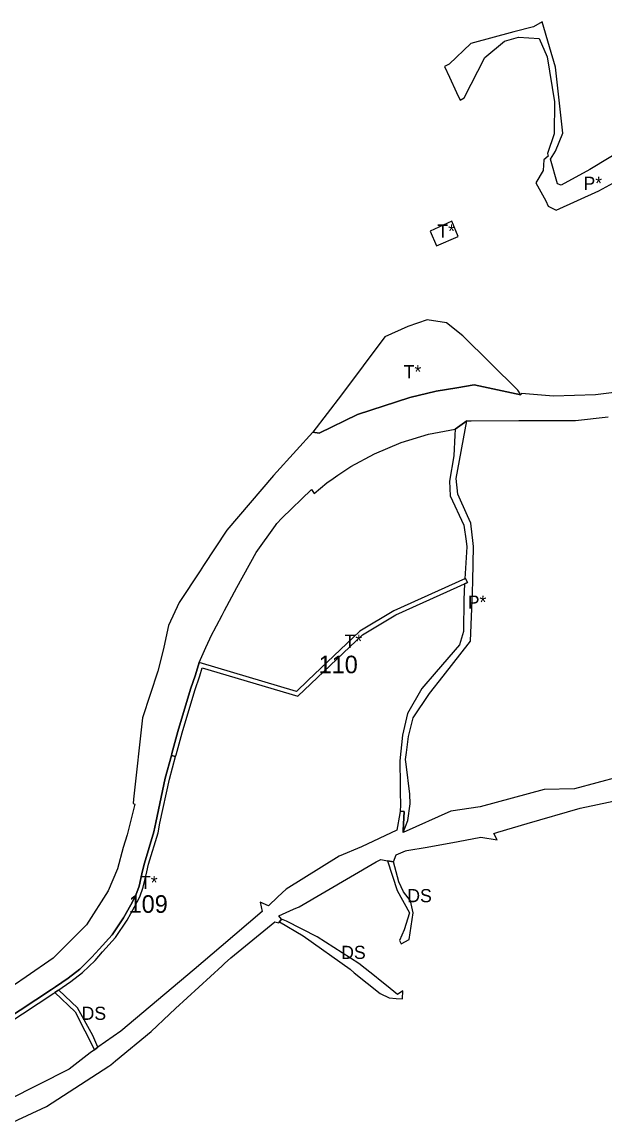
# Model space of a CAD drawing. Extents: x -477304 to -465641, y -1159113 to -1149285.
# Drawn here: x -475688 to -475290, y -1154760 to -1154008 of the extents above; entities that cross this region are included whole.
import ezdxf

# ---------------------------------------------------------------- set-up
doc = ezdxf.new("R2010")
doc.units = 0
for name, color, linetype in [('17', 7, 'Continuous'), ('22', 7, 'Continuous'), ('34', 7, 'Continuous'), ('35', 7, 'Continuous'), ('4', 7, 'Continuous'), ('60', 7, 'Continuous')]:
    doc.layers.add(name, color=color, linetype=linetype)

msp = doc.modelspace()

# ---------------------------------------------------------------- linework, layer by layer
at = {"layer": '17'}
for p, q in [((-475389.94, -1154154.67), (-475394.46, -1154144.33)), ((-475404.82, -1154161.05), (-475389.94, -1154154.67)), ((-475411.3, -1154211.55), (-475424.39, -1154216.08)), ((-475398.1, -1154213.77), (-475411.3, -1154211.55)), ((-475386.96, -1154222.62), (-475398.1, -1154213.77)), ((-475424.39, -1154216.08), (-475440.24, -1154223.22)), ((-475349.41, -1154259.78), (-475386.96, -1154222.62)), ((-475440.24, -1154223.22), (-475469.65, -1154262.94)), ((-475405, -1154260.27), (-475390.95, -1154258.02)), ((-475390.95, -1154258.02), (-475379.17, -1154256.16)), ((-475469.65, -1154262.94), (-475489.4, -1154288.4))]:
    msp.add_line(p, q, dxfattribs=at)
for points in [[(-475394.46, -1154144.33), (-475409.27, -1154151.06), (-475404.82, -1154161.05)], [(-475489.4, -1154288.4), (-475484.98, -1154288.97), (-475458.7, -1154276.34), (-475423.09, -1154264.6), (-475405, -1154260.27)], [(-475379.17, -1154256.16), (-475347.17, -1154262.92), (-475349.41, -1154259.78)]]:
    msp.add_lwpolyline(points, dxfattribs=at)
at = {"layer": '22'}
for p, q in [((-475280.05, -1154523.88), (-475310.58, -1154532.05)), ((-475331.3, -1154532.46), (-475375.05, -1154544.35)), ((-475310.58, -1154532.05), (-475331.3, -1154532.46)), ((-475375.05, -1154544.35), (-475395.04, -1154547.4)), ((-475429.82, -1154549), (-475431.95, -1154560.32)), ((-475429.68, -1154547.32), (-475429.82, -1154549)), ((-475426.94, -1154547.49), (-475429.68, -1154547.32)), ((-475395.04, -1154547.4), (-475427.71, -1154561.87)), ((-475431.95, -1154560.32), (-475455.98, -1154571.6)), ((-475411.21, -1154571.99), (-475390.13, -1154568.04)), ((-475390.13, -1154568.04), (-475374.47, -1154565.1)), ((-475374.47, -1154565.1), (-475363.31, -1154566.86)), ((-475365.72, -1154562.53), (-475362.85, -1154561.75)), ((-475363.31, -1154566.86), (-475365.72, -1154562.53)), ((-475432.33, -1154577.09), (-475425.96, -1154574.41)), ((-475425.96, -1154574.41), (-475425.04, -1154574.26)), ((-475425.04, -1154574.26), (-475411.21, -1154571.99)), ((-475498.66, -1154612.62), (-475446.01, -1154581.95)), ((-475446.01, -1154581.95), (-475442.82, -1154580.28)), ((-475442.82, -1154580.28), (-475438.27, -1154581.23)), ((-475507.56, -1154600.64), (-475513.24, -1154605.75)), ((-475502.6, -1154614.39), (-475498.66, -1154612.62)), ((-475512.1, -1154623.03), (-475510.77, -1154621.06)), ((-475512.53, -1154623.66), (-475512.1, -1154623.03)), ((-475570.44, -1154655.46), (-475620.42, -1154697.68)), ((-475620.42, -1154697.68), (-475636.1, -1154708.67)), ((-475638.45, -1154710.32), (-475641.33, -1154712.54)), ((-475636.1, -1154708.67), (-475638.45, -1154710.32)), ((-475627.32, -1154720.53), (-475624.11, -1154717.85))]:
    msp.add_line(p, q, dxfattribs=at)
for points in [[(-475306.77, -1154545.32), (-475275.56, -1154538.64), (-475251.41, -1154529.69)], [(-475362.85, -1154561.75), (-475342.89, -1154555.83), (-475306.77, -1154545.32)], [(-475427.71, -1154561.87), (-475427.52, -1154560.55), (-475426.94, -1154547.49)], [(-475455.98, -1154571.6), (-475471.24, -1154578.02), (-475507.56, -1154600.64)], [(-475438.27, -1154581.23), (-475434.11, -1154582.02), (-475432.33, -1154577.09)], [(-475513.24, -1154605.75), (-475519.65, -1154611.91), (-475525.38, -1154609.49), (-475523.85, -1154615.95), (-475551.93, -1154639.82), (-475570.44, -1154655.46)], [(-475510.77, -1154621.06), (-475512.61, -1154618.89), (-475502.6, -1154614.39)], [(-475549.66, -1154651.47), (-475545.41, -1154647.56), (-475515.27, -1154622.84), (-475512.53, -1154623.66)], [(-475624.11, -1154717.85), (-475599.77, -1154697.8), (-475587.13, -1154686.04), (-475583.04, -1154682.24), (-475551.2, -1154652.89), (-475549.66, -1154651.47)], [(-475641.33, -1154712.54), (-475655.75, -1154723.67), (-475697.53, -1154744.77)], [(-475694.3, -1154759.7), (-475671.25, -1154749.19), (-475628.72, -1154721.46), (-475627.32, -1154720.53)]]:
    msp.add_lwpolyline(points, dxfattribs=at)
at = {"layer": '34'}
for p, q in [((-475332.62, -1154008.15), (-475338.69, -1154011.34)), ((-475327.77, -1154025.17), (-475332.62, -1154008.15)), ((-475381.35, -1154022.83), (-475396.2, -1154036.98)), ((-475385.88, -1154060.01), (-475371.85, -1154032.49)), ((-475329.16, -1154031.92), (-475324.24, -1154062.71)), ((-475396.2, -1154036.98), (-475399.41, -1154038.47)), ((-475399.41, -1154038.47), (-475395.97, -1154045.86)), ((-475395.97, -1154045.86), (-475391.09, -1154056.33)), ((-475391.09, -1154056.33), (-475388.68, -1154061.5)), ((-475388.68, -1154061.5), (-475385.88, -1154060.01)), ((-475329.03, -1154097.97), (-475328.55, -1154099.87)), ((-475332.03, -1154109.71), (-475337.08, -1154117.98)), ((-475293.92, -1154123.61), (-475273.91, -1154112.63)), ((-475337.08, -1154117.98), (-475330.19, -1154130.33)), ((-475323.15, -1154136.62), (-475293.92, -1154123.61)), ((-475330.19, -1154130.33), (-475328.53, -1154133.94)), ((-475328.53, -1154133.94), (-475323.15, -1154136.62)), ((-475384.02, -1154280.68), (-475392.05, -1154286.27)), ((-475391.31, -1154320.09), (-475384.02, -1154280.68)), ((-475392.27, -1154290.39), (-475393.01, -1154304.62)), ((-475392.05, -1154286.27), (-475392.27, -1154290.39)), ((-475390.22, -1154330.86), (-475391.31, -1154320.09)), ((-475395.45, -1154331.87), (-475386.08, -1154351.85)), ((-475383.67, -1154345.65), (-475390.22, -1154330.86)), ((-475381.5, -1154350.56), (-475383.67, -1154345.65)), ((-475379.87, -1154364.5), (-475381.5, -1154350.56)), ((-475386.08, -1154351.85), (-475384.66, -1154362.87)), ((-475384.66, -1154362.87), (-475384.15, -1154366.81)), ((-475384.15, -1154366.81), (-475385.42, -1154388.65)), ((-475385.61, -1154392.02), (-475386.23, -1154402.7)), ((-475383.77, -1154391.2), (-475385.61, -1154392.02)), ((-475385.42, -1154388.65), (-475385, -1154388.46)), ((-475385, -1154388.46), (-475383.77, -1154391.2)), ((-475380.29, -1154397.64), (-475380.06, -1154389.98)), ((-475386.23, -1154402.7), (-475386.49, -1154424.56)), ((-475381.71, -1154431.19), (-475380.29, -1154397.64)), ((-475386.49, -1154424.56), (-475389.09, -1154433.61)), ((-475400.26, -1154454.99), (-475381.71, -1154431.19)), ((-475389.09, -1154433.61), (-475405.09, -1154452.11)), ((-475405.09, -1154452.11), (-475414.94, -1154463.49)), ((-475409.6, -1154467.02), (-475400.26, -1154454.99)), ((-475414.94, -1154463.49), (-475424.54, -1154480.52)), ((-475420.74, -1154483.48), (-475409.6, -1154467.02)), ((-475425.98, -1154512.01), (-475425.39, -1154507.29)), ((-475429.98, -1154513.02), (-475429.92, -1154516.42)), ((-475425.59, -1154515.22), (-475425.98, -1154512.01)), ((-475423.07, -1154535.69), (-475425.59, -1154515.22)), ((-475429.92, -1154516.42), (-475429.75, -1154525.83)), ((-475429.75, -1154525.83), (-475429.6, -1154534.18)), ((-475422.83, -1154542.23), (-475423.07, -1154535.69)), ((-475424.36, -1154553.72), (-475422.83, -1154542.23)), ((-475429.68, -1154547.32), (-475426.94, -1154547.49)), ((-475427.71, -1154561.87), (-475424.36, -1154553.72))]:
    msp.add_line(p, q, dxfattribs=at)
for points in [[(-475338.69, -1154011.34), (-475352.09, -1154014.95), (-475381.35, -1154022.83)], [(-475371.85, -1154032.49), (-475358.33, -1154021.18), (-475348.86, -1154018.62)], [(-475348.86, -1154018.62), (-475334.71, -1154019.5), (-475329.16, -1154031.92)], [(-475319.6, -1154119.7), (-475322.19, -1154118.77), (-475326.98, -1154101.79), (-475323.63, -1154096.48), (-475318.62, -1154084.07), (-475323.67, -1154039.05), (-475327.77, -1154025.17)], [(-475324.24, -1154062.71), (-475324.47, -1154084.47), (-475329.03, -1154097.97)], [(-475260.41, -1154084.94), (-475300.17, -1154108.93), (-475319.6, -1154119.7)], [(-475328.55, -1154099.87), (-475331.51, -1154102.22), (-475332.03, -1154109.71)], [(-475393.01, -1154304.62), (-475395.97, -1154321.77), (-475395.45, -1154331.87)], [(-475380.06, -1154389.98), (-475379.64, -1154366.5), (-475379.87, -1154364.5)], [(-475424.54, -1154480.52), (-475428.07, -1154495.4), (-475429.98, -1154513.02)], [(-475425.39, -1154507.29), (-475424.01, -1154496.24), (-475420.74, -1154483.48)], [(-475429.6, -1154534.18), (-475429.34, -1154543.12), (-475429.68, -1154547.32)], [(-475426.94, -1154547.49), (-475427.52, -1154560.55), (-475427.71, -1154561.87)]]:
    msp.add_lwpolyline(points, dxfattribs=at)
at = {"layer": '35'}
for p, q in [((-475405, -1154260.27), (-475423.09, -1154264.6)), ((-475390.95, -1154258.02), (-475405, -1154260.27)), ((-475296.27, -1154262.77), (-475324.89, -1154263.81)), ((-475392.05, -1154286.27), (-475384.02, -1154280.68)), ((-475384.02, -1154280.68), (-475381.15, -1154280.66)), ((-475309.84, -1154280.47), (-475287.6, -1154277.98)), ((-475428.95, -1154295.45), (-475410.21, -1154289.79)), ((-475410.21, -1154289.79), (-475392.05, -1154286.27)), ((-475447.26, -1154303.12), (-475428.95, -1154295.45)), ((-475500.36, -1154300.77), (-475516.26, -1154318.07)), ((-475463.43, -1154311.9), (-475447.26, -1154303.12)), ((-475472.14, -1154317.82), (-475463.43, -1154311.9)), ((-475516.26, -1154318.07), (-475548.04, -1154355.26)), ((-475479.85, -1154323.07), (-475475.44, -1154320.07)), ((-475475.44, -1154320.07), (-475472.14, -1154317.82)), ((-475510.38, -1154347.08), (-475490.2, -1154327.62)), ((-475490.2, -1154327.62), (-475488.4, -1154330.28)), ((-475488.4, -1154330.28), (-475479.85, -1154323.07)), ((-475548.04, -1154355.26), (-475563.87, -1154379.55)), ((-475527.96, -1154370.68), (-475514.86, -1154352.08)), ((-475541.24, -1154394.59), (-475527.96, -1154370.68)), ((-475563.87, -1154379.55), (-475566.27, -1154383.22)), ((-475549.57, -1154410.3), (-475541.24, -1154394.59)), ((-475551.26, -1154413.48), (-475549.57, -1154410.3)), ((-475558.94, -1154427.89), (-475551.26, -1154413.48)), ((-475562.27, -1154435.42), (-475559.72, -1154429.58)), ((-475559.72, -1154429.58), (-475558.94, -1154427.89)), ((-475591.13, -1154435.31), (-475592.8, -1154442.83)), ((-475567, -1154445.76), (-475562.27, -1154435.42)), ((-475592.8, -1154442.83), (-475595.24, -1154451.62)), ((-475569.44, -1154454.07), (-475567, -1154445.76)), ((-475595.24, -1154451.62), (-475605.62, -1154483.63)), ((-475572.8, -1154464.09), (-475569.44, -1154454.07)), ((-475581.55, -1154492.92), (-475572.8, -1154464.09)), ((-475585.56, -1154507.96), (-475581.55, -1154492.92)), ((-475585.9, -1154509.24), (-475585.56, -1154507.96)), ((-475590.07, -1154524.83), (-475585.9, -1154509.24)), ((-475596.63, -1154555), (-475590.07, -1154524.83)), ((-475610.84, -1154542.48), (-475616.12, -1154563.49)), ((-475597.88, -1154561.4), (-475596.63, -1154555)), ((-475616.12, -1154563.49), (-475618.75, -1154572.09)), ((-475604.38, -1154582.76), (-475597.88, -1154561.4)), ((-475618.75, -1154572.09), (-475622.82, -1154586.8)), ((-475605.63, -1154588.2), (-475604.38, -1154582.76)), ((-475438.27, -1154581.23), (-475431.63, -1154601.46)), ((-475622.82, -1154586.8), (-475629.01, -1154601.83)), ((-475607.99, -1154598.48), (-475605.63, -1154588.2)), ((-475610.2, -1154604.67), (-475607.99, -1154598.48)), ((-475427.38, -1154602.42), (-475430.63, -1154595.55)), ((-475613.66, -1154611.33), (-475610.2, -1154604.67)), ((-475431.63, -1154601.46), (-475423.34, -1154616.79)), ((-475422.49, -1154608.7), (-475427.38, -1154602.42)), ((-475618.66, -1154620.2), (-475613.66, -1154611.33)), ((-475510.77, -1154621.06), (-475512.1, -1154623.03)), ((-475430.19, -1154635.62), (-475428.92, -1154637.88)), ((-475428.92, -1154637.88), (-475423.59, -1154635.03)), ((-475648.54, -1154655.37), (-475640.13, -1154647.18)), ((-475460.99, -1154657.88), (-475443.32, -1154671.81)), ((-475685.2, -1154660.63), (-475700.93, -1154671.42)), ((-475444.57, -1154662.02), (-475445.95, -1154660.7)), ((-475438.99, -1154666.55), (-475444.57, -1154662.02)), ((-475699.88, -1154690.36), (-475667.77, -1154669.13)), ((-475667.77, -1154669.13), (-475665.09, -1154667.41)), ((-475665.54, -1154671.27), (-475651.7, -1154684.54)), ((-475650.07, -1154681.65), (-475662.87, -1154669.52)), ((-475443.32, -1154671.81), (-475437.2, -1154674.95)), ((-475431.48, -1154672.7), (-475438.99, -1154666.55)), ((-475427.73, -1154670), (-475431.48, -1154672.7)), ((-475428.01, -1154675.54), (-475427.73, -1154670)), ((-475437.2, -1154674.95), (-475432.47, -1154675.31)), ((-475432.47, -1154675.31), (-475428.01, -1154675.54)), ((-475651.7, -1154684.54), (-475638.45, -1154710.32)), ((-475639.58, -1154700.66), (-475650.07, -1154681.65)), ((-475636.1, -1154708.67), (-475639.58, -1154700.66)), ((-475638.45, -1154710.32), (-475636.1, -1154708.67))]:
    msp.add_line(p, q, dxfattribs=at)
for points in [[(-475226.36, -1154244.78), (-475243.99, -1154252.58), (-475278.01, -1154260.55), (-475296.27, -1154262.77)], [(-475347.17, -1154262.92), (-475379.17, -1154256.16), (-475390.95, -1154258.02)], [(-475423.09, -1154264.6), (-475458.7, -1154276.34), (-475484.98, -1154288.97)], [(-475324.89, -1154263.81), (-475346.87, -1154262.08), (-475347.17, -1154262.92)], [(-475381.15, -1154280.66), (-475348.66, -1154280.39), (-475309.84, -1154280.47)], [(-475484.98, -1154288.97), (-475489.4, -1154288.4), (-475500.36, -1154300.77)], [(-475514.86, -1154352.08), (-475513.91, -1154350.74), (-475510.38, -1154347.08)], [(-475566.27, -1154383.22), (-475580.57, -1154404.81), (-475587.85, -1154420.49), (-475591.13, -1154435.31)], [(-475605.62, -1154483.63), (-475611.68, -1154539.06), (-475612.04, -1154541.98), (-475610.84, -1154542.48)], [(-475430.63, -1154595.55), (-475434.11, -1154582.02), (-475438.27, -1154581.23)], [(-475629.01, -1154601.83), (-475643.93, -1154624.9), (-475666.76, -1154647.68), (-475685.2, -1154660.63)], [(-475423.59, -1154635.03), (-475420.67, -1154616.68), (-475422.49, -1154608.7)], [(-475640.13, -1154647.18), (-475635.18, -1154641.53), (-475626.35, -1154631.76), (-475618.66, -1154620.2)], [(-475445.95, -1154660.7), (-475457.92, -1154651.44), (-475486.43, -1154633.21), (-475507.31, -1154622.44), (-475510.77, -1154621.06)], [(-475423.34, -1154616.79), (-475426.86, -1154628.43), (-475430.19, -1154635.62)], [(-475512.1, -1154623.03), (-475495.94, -1154632.52), (-475463.77, -1154655.23), (-475460.99, -1154657.88)], [(-475665.09, -1154667.41), (-475656.38, -1154661.33), (-475648.54, -1154655.37)], [(-475662.87, -1154669.52), (-475663.42, -1154669.9), (-475665.54, -1154671.27)]]:
    msp.add_lwpolyline(points, dxfattribs=at)
at = {"layer": '4'}
for p, q in [((-475383.77, -1154391.2), (-475385, -1154388.46)), ((-475585.9, -1154509.24), (-475583, -1154510.01)), ((-475583, -1154510.01), (-475585.9, -1154509.24))]:
    msp.add_line(p, q, dxfattribs=at)
for points in [[(-475385, -1154388.46), (-475434.02, -1154410.43), (-475457.14, -1154424.42), (-475492.65, -1154458.11), (-475500.4, -1154465.46), (-475567, -1154445.76), (-475569.44, -1154454.07), (-475572.8, -1154464.09), (-475581.55, -1154492.92), (-475585.56, -1154507.96), (-475585.9, -1154509.24)], [(-475583, -1154510.01), (-475582.66, -1154508.73), (-475578.66, -1154493.74), (-475569.94, -1154465), (-475566.58, -1154454.97), (-475564.97, -1154449.49), (-475499.59, -1154468.83), (-475490.59, -1154460.29), (-475455.31, -1154426.82), (-475432.62, -1154413.09), (-475383.77, -1154391.2)], [(-475705.04, -1154697.54), (-475698.2, -1154692.85), (-475666.13, -1154671.64), (-475663.42, -1154669.9), (-475654.61, -1154663.76), (-475646.58, -1154657.65), (-475637.95, -1154649.25), (-475632.94, -1154643.52), (-475623.98, -1154633.61), (-475616.1, -1154621.77), (-475611.02, -1154612.76), (-475607.44, -1154605.87), (-475605.11, -1154599.32), (-475602.71, -1154588.87), (-475601.48, -1154583.53), (-475594.97, -1154562.13), (-475593.69, -1154555.61), (-475587.15, -1154525.54), (-475583, -1154510.01)], [(-475585.9, -1154509.24), (-475590.07, -1154524.83), (-475596.63, -1154555), (-475597.88, -1154561.4), (-475604.38, -1154582.76), (-475605.63, -1154588.2), (-475607.99, -1154598.48), (-475610.2, -1154604.67), (-475613.66, -1154611.33), (-475618.66, -1154620.2), (-475626.35, -1154631.76), (-475635.18, -1154641.53), (-475640.13, -1154647.18), (-475648.54, -1154655.37), (-475656.38, -1154661.33), (-475665.09, -1154667.41), (-475667.77, -1154669.13), (-475699.88, -1154690.36), (-475704.19, -1154693.32)]]:
    msp.add_lwpolyline(points, dxfattribs=at)

# ---------------------------------------------------------------- texts
at = {"layer": '17'}
for p in [(-475404.26, -1154155.48), (-475427.26, -1154251.6)]:
    msp.add_text('T*', height=9, dxfattribs=at).set_placement(p)
at = {"layer": '34'}
for p in [(-475304.47, -1154122.84), (-475383.49, -1154409.01)]:
    msp.add_text('P*', height=9, dxfattribs=at).set_placement(p)
at = {"layer": '35'}
for p in [(-475424.77, -1154609.55), (-475469.92, -1154648.3), (-475647.22, -1154689.92)]:
    msp.add_text('DS', height=9, dxfattribs=at).set_placement(p)
at = {"layer": '4'}
for p in [(-475467.64, -1154435.75), (-475607.35, -1154600.59)]:
    msp.add_text('T*', height=9, dxfattribs=at).set_placement(p)
at = {"layer": '60'}
for s, p in [('110', (-475485.38, -1154453.1)), ('109', (-475615.13, -1154616.77))]:
    msp.add_text(s, height=12, dxfattribs=at).set_placement(p)

doc.saveas('drawing.dxf')
